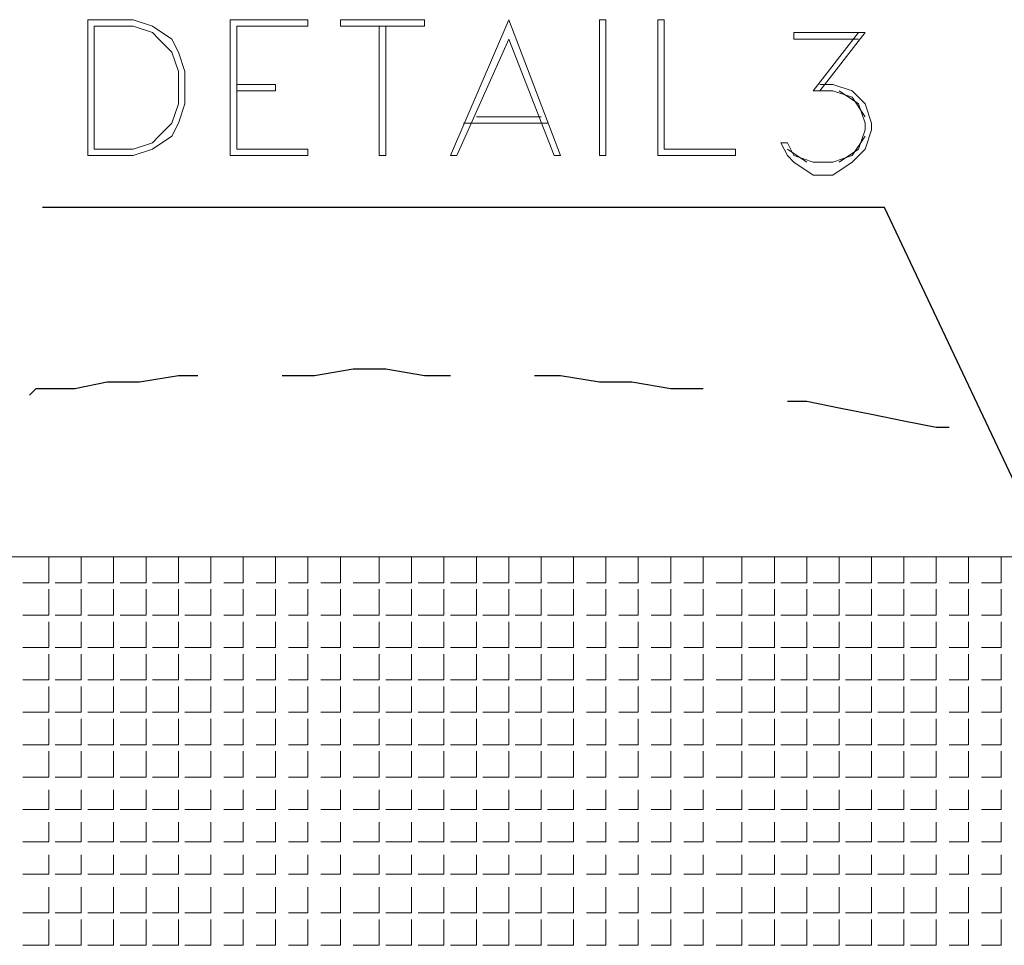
# Model space of a CAD drawing. Header units: metres. Extents: x 5.7 to 89.8, y 4 to 63.5.
# Tile 277 of 475: x 55.9 to 57.3, y 10.8 to 12.2. Entities that reach past the tile are written whole.
import ezdxf

# ---------------------------------------------------------------- set-up
doc = ezdxf.new("R2010")
doc.units = ezdxf.units.M
doc.header["$MEASUREMENT"] = 0
for name, color, linetype in [('PDF17_hatch-plan', 7, 'Continuous'), ('PDF17_kaff', 7, 'Continuous'), ('PDF17_textt', 7, 'Continuous')]:
    doc.layers.add(name, color=color, linetype=linetype)

msp = doc.modelspace()

# ---------------------------------------------------------------- linework, layer by layer
at = {"layer": 'PDF17_hatch-plan', "lineweight": 18}
for points in [[(55.8642, 11.3327), (55.9027, 11.3327), (55.9027, 11.3712)], [(55.9123, 11.3327), (55.9509, 11.3327), (55.9509, 11.3712)], [(55.9605, 11.3327), (55.999, 11.3327), (55.999, 11.3712)], [(56.0086, 11.3327), (56.0472, 11.3327), (56.0472, 11.3712)], [(56.0568, 11.3327), (56.0953, 11.3327), (56.0953, 11.3712)], [(56.105, 11.3327), (56.1435, 11.3327), (56.1435, 11.3712)], [(56.1627, 11.3327), (56.1916, 11.3327), (56.1916, 11.3712)], [(56.2109, 11.3327), (56.2398, 11.3327), (56.2398, 11.3712)], [(56.259, 11.3327), (56.2879, 11.3327), (56.2879, 11.3712)], [(56.3072, 11.3327), (56.3361, 11.3327), (56.3361, 11.3712)], [(56.3554, 11.3327), (56.3939, 11.3327), (56.3939, 11.3712)], [(56.4035, 11.3327), (56.442, 11.3327), (56.442, 11.3712)], [(56.4517, 11.3327), (56.4902, 11.3327), (56.4902, 11.3712)], [(56.4998, 11.3327), (56.5384, 11.3327), (56.5384, 11.3712)], [(56.548, 11.3327), (56.5865, 11.3327), (56.5865, 11.3712)], [(56.5961, 11.3327), (56.6347, 11.3327), (56.6347, 11.3712)], [(56.6443, 11.3327), (56.6828, 11.3327), (56.6828, 11.3712)], [(56.7021, 11.3327), (56.731, 11.3327), (56.731, 11.3712)], [(56.7502, 11.3327), (56.7791, 11.3327), (56.7791, 11.3712)], [(56.7984, 11.3327), (56.8273, 11.3327), (56.8273, 11.3712)], [(56.8466, 11.3327), (56.8754, 11.3327), (56.8754, 11.3712)], [(56.8947, 11.3327), (56.9332, 11.3327), (56.9332, 11.3712)], [(56.9429, 11.3327), (56.9814, 11.3327), (56.9814, 11.3712)], [(56.991, 11.3327), (57.0295, 11.3327), (57.0295, 11.3712)], [(57.0392, 11.3327), (57.0777, 11.3327), (57.0777, 11.3712)], [(57.0873, 11.3327), (57.1259, 11.3327), (57.1259, 11.3712)], [(57.1355, 11.3327), (57.174, 11.3327), (57.174, 11.3712)], [(57.1836, 11.3327), (57.2222, 11.3327), (57.2222, 11.3712)], [(57.2414, 11.3327), (57.2703, 11.3327), (57.2703, 11.3712)], [(57.2896, 11.3327), (57.3185, 11.3327), (57.3185, 11.3712)], [(55.8642, 11.2846), (55.9027, 11.2846), (55.9027, 11.3231)], [(55.9123, 11.2846), (55.9509, 11.2846), (55.9509, 11.3231)], [(55.9605, 11.2846), (55.999, 11.2846), (55.999, 11.3231)], [(56.0086, 11.2846), (56.0472, 11.2846), (56.0472, 11.3231)], [(56.0568, 11.2846), (56.0953, 11.2846), (56.0953, 11.3231)], [(56.105, 11.2846), (56.1435, 11.2846), (56.1435, 11.3231)], [(56.1627, 11.2846), (56.1916, 11.2846), (56.1916, 11.3231)], [(56.2109, 11.2846), (56.2398, 11.2846), (56.2398, 11.3231)], [(56.259, 11.2846), (56.2879, 11.2846), (56.2879, 11.3231)], [(56.3072, 11.2846), (56.3361, 11.2846), (56.3361, 11.3231)], [(56.3554, 11.2846), (56.3939, 11.2846), (56.3939, 11.3231)], [(56.4035, 11.2846), (56.442, 11.2846), (56.442, 11.3231)], [(56.4517, 11.2846), (56.4902, 11.2846), (56.4902, 11.3231)], [(56.4998, 11.2846), (56.5384, 11.2846), (56.5384, 11.3231)], [(56.548, 11.2846), (56.5865, 11.2846), (56.5865, 11.3231)], [(56.5961, 11.2846), (56.6347, 11.2846), (56.6347, 11.3231)], [(56.6443, 11.2846), (56.6828, 11.2846), (56.6828, 11.3231)], [(56.7021, 11.2846), (56.731, 11.2846), (56.731, 11.3231)], [(56.7502, 11.2846), (56.7791, 11.2846), (56.7791, 11.3231)], [(56.7984, 11.2846), (56.8273, 11.2846), (56.8273, 11.3231)], [(56.8466, 11.2846), (56.8754, 11.2846), (56.8754, 11.3231)], [(56.8947, 11.2846), (56.9332, 11.2846), (56.9332, 11.3231)], [(56.9429, 11.2846), (56.9814, 11.2846), (56.9814, 11.3231)], [(56.991, 11.2846), (57.0295, 11.2846), (57.0295, 11.3231)], [(57.0392, 11.2846), (57.0777, 11.2846), (57.0777, 11.3231)], [(57.0873, 11.2846), (57.1259, 11.2846), (57.1259, 11.3231)], [(57.1355, 11.2846), (57.174, 11.2846), (57.174, 11.3231)], [(57.1836, 11.2846), (57.2222, 11.2846), (57.2222, 11.3231)], [(57.2414, 11.2846), (57.2703, 11.2846), (57.2703, 11.3231)], [(57.2896, 11.2846), (57.3185, 11.2846), (57.3185, 11.3231)], [(55.8642, 11.2364), (55.9027, 11.2364), (55.9027, 11.2749)], [(55.9123, 11.2364), (55.9509, 11.2364), (55.9509, 11.2749)], [(55.9605, 11.2364), (55.999, 11.2364), (55.999, 11.2749)], [(56.0086, 11.2364), (56.0472, 11.2364), (56.0472, 11.2749)], [(56.0568, 11.2364), (56.0953, 11.2364), (56.0953, 11.2749)], [(56.105, 11.2364), (56.1435, 11.2364), (56.1435, 11.2749)], [(56.1627, 11.2364), (56.1916, 11.2364), (56.1916, 11.2749)], [(56.2109, 11.2364), (56.2398, 11.2364), (56.2398, 11.2749)], [(56.259, 11.2364), (56.2879, 11.2364), (56.2879, 11.2749)], [(56.3072, 11.2364), (56.3361, 11.2364), (56.3361, 11.2749)], [(56.3554, 11.2364), (56.3939, 11.2364), (56.3939, 11.2749)], [(56.4035, 11.2364), (56.442, 11.2364), (56.442, 11.2749)], [(56.4517, 11.2364), (56.4902, 11.2364), (56.4902, 11.2749)], [(56.4998, 11.2364), (56.5384, 11.2364), (56.5384, 11.2749)], [(56.548, 11.2364), (56.5865, 11.2364), (56.5865, 11.2749)], [(56.5961, 11.2364), (56.6347, 11.2364), (56.6347, 11.2749)], [(56.6443, 11.2364), (56.6828, 11.2364), (56.6828, 11.2749)], [(56.7021, 11.2364), (56.731, 11.2364), (56.731, 11.2749)], [(56.7502, 11.2364), (56.7791, 11.2364), (56.7791, 11.2749)], [(56.7984, 11.2364), (56.8273, 11.2364), (56.8273, 11.2749)], [(56.8466, 11.2364), (56.8754, 11.2364), (56.8754, 11.2749)], [(56.8947, 11.2364), (56.9332, 11.2364), (56.9332, 11.2749)], [(56.9429, 11.2364), (56.9814, 11.2364), (56.9814, 11.2749)], [(56.991, 11.2364), (57.0295, 11.2364), (57.0295, 11.2749)], [(57.0392, 11.2364), (57.0777, 11.2364), (57.0777, 11.2749)], [(57.0873, 11.2364), (57.1259, 11.2364), (57.1259, 11.2749)], [(57.1355, 11.2364), (57.174, 11.2364), (57.174, 11.2749)], [(57.1836, 11.2364), (57.2222, 11.2364), (57.2222, 11.2749)], [(57.2414, 11.2364), (57.2703, 11.2364), (57.2703, 11.2749)], [(57.2896, 11.2364), (57.3185, 11.2364), (57.3185, 11.2749)], [(55.8642, 11.1882), (55.9027, 11.1882), (55.9027, 11.2268)], [(55.9123, 11.1882), (55.9509, 11.1882), (55.9509, 11.2268)], [(55.9605, 11.1882), (55.999, 11.1882), (55.999, 11.2268)], [(56.0086, 11.1882), (56.0472, 11.1882), (56.0472, 11.2268)], [(56.0568, 11.1882), (56.0953, 11.1882), (56.0953, 11.2268)], [(56.105, 11.1882), (56.1435, 11.1882), (56.1435, 11.2268)], [(56.1627, 11.1882), (56.1916, 11.1882), (56.1916, 11.2268)], [(56.2109, 11.1882), (56.2398, 11.1882), (56.2398, 11.2268)], [(56.259, 11.1882), (56.2879, 11.1882), (56.2879, 11.2268)], [(56.3072, 11.1882), (56.3361, 11.1882), (56.3361, 11.2268)], [(56.3554, 11.1882), (56.3939, 11.1882), (56.3939, 11.2268)], [(56.4035, 11.1882), (56.442, 11.1882), (56.442, 11.2268)], [(56.4517, 11.1882), (56.4902, 11.1882), (56.4902, 11.2268)], [(56.4998, 11.1882), (56.5384, 11.1882), (56.5384, 11.2268)], [(56.548, 11.1882), (56.5865, 11.1882), (56.5865, 11.2268)], [(56.5961, 11.1882), (56.6347, 11.1882), (56.6347, 11.2268)], [(56.6443, 11.1882), (56.6828, 11.1882), (56.6828, 11.2268)], [(56.7021, 11.1882), (56.731, 11.1882), (56.731, 11.2268)], [(56.7502, 11.1882), (56.7791, 11.1882), (56.7791, 11.2268)], [(56.7984, 11.1882), (56.8273, 11.1882), (56.8273, 11.2268)], [(56.8466, 11.1882), (56.8754, 11.1882), (56.8754, 11.2268)], [(56.8947, 11.1882), (56.9332, 11.1882), (56.9332, 11.2268)], [(56.9429, 11.1882), (56.9814, 11.1882), (56.9814, 11.2268)], [(56.991, 11.1882), (57.0295, 11.1882), (57.0295, 11.2268)], [(57.0392, 11.1882), (57.0777, 11.1882), (57.0777, 11.2268)], [(57.0873, 11.1882), (57.1259, 11.1882), (57.1259, 11.2268)], [(57.1355, 11.1882), (57.174, 11.1882), (57.174, 11.2268)], [(57.1836, 11.1882), (57.2222, 11.1882), (57.2222, 11.2268)], [(57.2414, 11.1882), (57.2703, 11.1882), (57.2703, 11.2268)], [(57.2896, 11.1882), (57.3185, 11.1882), (57.3185, 11.2268)], [(55.8642, 11.1401), (55.9027, 11.1401), (55.9027, 11.1786)], [(55.9123, 11.1401), (55.9509, 11.1401), (55.9509, 11.1786)], [(55.9605, 11.1401), (55.999, 11.1401), (55.999, 11.1786)], [(56.0086, 11.1401), (56.0472, 11.1401), (56.0472, 11.1786)], [(56.0568, 11.1401), (56.0953, 11.1401), (56.0953, 11.1786)], [(56.105, 11.1401), (56.1435, 11.1401), (56.1435, 11.1786)], [(56.1627, 11.1401), (56.1916, 11.1401), (56.1916, 11.1786)], [(56.2109, 11.1401), (56.2398, 11.1401), (56.2398, 11.1786)], [(56.259, 11.1401), (56.2879, 11.1401), (56.2879, 11.1786)], [(56.3072, 11.1401), (56.3361, 11.1401), (56.3361, 11.1786)], [(56.3554, 11.1401), (56.3939, 11.1401), (56.3939, 11.1786)], [(56.4035, 11.1401), (56.442, 11.1401), (56.442, 11.1786)], [(56.4517, 11.1401), (56.4902, 11.1401), (56.4902, 11.1786)], [(56.4998, 11.1401), (56.5384, 11.1401), (56.5384, 11.1786)], [(56.548, 11.1401), (56.5865, 11.1401), (56.5865, 11.1786)], [(56.5961, 11.1401), (56.6347, 11.1401), (56.6347, 11.1786)], [(56.6443, 11.1401), (56.6828, 11.1401), (56.6828, 11.1786)], [(56.7021, 11.1401), (56.731, 11.1401), (56.731, 11.1786)], [(56.7502, 11.1401), (56.7791, 11.1401), (56.7791, 11.1786)], [(56.7984, 11.1401), (56.8273, 11.1401), (56.8273, 11.1786)], [(56.8466, 11.1401), (56.8754, 11.1401), (56.8754, 11.1786)], [(56.8947, 11.1401), (56.9332, 11.1401), (56.9332, 11.1786)], [(56.9429, 11.1401), (56.9814, 11.1401), (56.9814, 11.1786)], [(56.991, 11.1401), (57.0295, 11.1401), (57.0295, 11.1786)], [(57.0392, 11.1401), (57.0777, 11.1401), (57.0777, 11.1786)], [(57.0873, 11.1401), (57.1259, 11.1401), (57.1259, 11.1786)], [(57.1355, 11.1401), (57.174, 11.1401), (57.174, 11.1786)], [(57.1836, 11.1401), (57.2222, 11.1401), (57.2222, 11.1786)], [(57.2414, 11.1401), (57.2703, 11.1401), (57.2703, 11.1786)], [(57.2896, 11.1401), (57.3185, 11.1401), (57.3185, 11.1786)], [(55.8642, 11.0919), (55.9027, 11.0919), (55.9027, 11.1305)], [(55.9123, 11.0919), (55.9509, 11.0919), (55.9509, 11.1305)], [(55.9605, 11.0919), (55.999, 11.0919), (55.999, 11.1305)], [(56.0086, 11.0919), (56.0472, 11.0919), (56.0472, 11.1305)], [(56.0568, 11.0919), (56.0953, 11.0919), (56.0953, 11.1305)], [(56.105, 11.0919), (56.1435, 11.0919), (56.1435, 11.1305)], [(56.1627, 11.0919), (56.1916, 11.0919), (56.1916, 11.1305)], [(56.2109, 11.0919), (56.2398, 11.0919), (56.2398, 11.1305)], [(56.259, 11.0919), (56.2879, 11.0919), (56.2879, 11.1305)], [(56.3072, 11.0919), (56.3361, 11.0919), (56.3361, 11.1305)], [(56.3554, 11.0919), (56.3939, 11.0919), (56.3939, 11.1305)], [(56.4035, 11.0919), (56.442, 11.0919), (56.442, 11.1305)], [(56.4517, 11.0919), (56.4902, 11.0919), (56.4902, 11.1305)], [(56.4998, 11.0919), (56.5384, 11.0919), (56.5384, 11.1305)], [(56.548, 11.0919), (56.5865, 11.0919), (56.5865, 11.1305)], [(56.5961, 11.0919), (56.6347, 11.0919), (56.6347, 11.1305)], [(56.6443, 11.0919), (56.6828, 11.0919), (56.6828, 11.1305)], [(56.7021, 11.0919), (56.731, 11.0919), (56.731, 11.1305)], [(56.7502, 11.0919), (56.7791, 11.0919), (56.7791, 11.1305)], [(56.7984, 11.0919), (56.8273, 11.0919), (56.8273, 11.1305)], [(56.8466, 11.0919), (56.8754, 11.0919), (56.8754, 11.1305)], [(56.8947, 11.0919), (56.9332, 11.0919), (56.9332, 11.1305)], [(56.9429, 11.0919), (56.9814, 11.0919), (56.9814, 11.1305)], [(56.991, 11.0919), (57.0295, 11.0919), (57.0295, 11.1305)], [(57.0392, 11.0919), (57.0777, 11.0919), (57.0777, 11.1305)], [(57.0873, 11.0919), (57.1259, 11.0919), (57.1259, 11.1305)], [(57.1355, 11.0919), (57.174, 11.0919), (57.174, 11.1305)], [(57.1836, 11.0919), (57.2222, 11.0919), (57.2222, 11.1305)], [(57.2414, 11.0919), (57.2703, 11.0919), (57.2703, 11.1305)], [(57.2896, 11.0919), (57.3185, 11.0919), (57.3185, 11.1305)], [(55.8642, 11.0438), (55.9027, 11.0438), (55.9027, 11.0823)], [(55.9123, 11.0438), (55.9509, 11.0438), (55.9509, 11.0823)], [(55.9605, 11.0438), (55.999, 11.0438), (55.999, 11.0823)], [(56.0086, 11.0438), (56.0472, 11.0438), (56.0472, 11.0823)], [(56.0568, 11.0438), (56.0953, 11.0438), (56.0953, 11.0823)], [(56.105, 11.0438), (56.1435, 11.0438), (56.1435, 11.0823)], [(56.1627, 11.0438), (56.1916, 11.0438), (56.1916, 11.0823)], [(56.2109, 11.0438), (56.2398, 11.0438), (56.2398, 11.0823)], [(56.259, 11.0438), (56.2879, 11.0438), (56.2879, 11.0823)], [(56.3072, 11.0438), (56.3361, 11.0438), (56.3361, 11.0823)], [(56.3554, 11.0438), (56.3939, 11.0438), (56.3939, 11.0823)], [(56.4035, 11.0438), (56.442, 11.0438), (56.442, 11.0823)], [(56.4517, 11.0438), (56.4902, 11.0438), (56.4902, 11.0823)], [(56.4998, 11.0438), (56.5384, 11.0438), (56.5384, 11.0823)], [(56.548, 11.0438), (56.5865, 11.0438), (56.5865, 11.0823)], [(56.5961, 11.0438), (56.6347, 11.0438), (56.6347, 11.0823)], [(56.6443, 11.0438), (56.6828, 11.0438), (56.6828, 11.0823)], [(56.7021, 11.0438), (56.731, 11.0438), (56.731, 11.0823)], [(56.7502, 11.0438), (56.7791, 11.0438), (56.7791, 11.0823)], [(56.7984, 11.0438), (56.8273, 11.0438), (56.8273, 11.0823)], [(56.8466, 11.0438), (56.8754, 11.0438), (56.8754, 11.0823)], [(56.8947, 11.0438), (56.9332, 11.0438), (56.9332, 11.0823)], [(56.9429, 11.0438), (56.9814, 11.0438), (56.9814, 11.0823)], [(56.991, 11.0438), (57.0295, 11.0438), (57.0295, 11.0823)], [(57.0392, 11.0438), (57.0777, 11.0438), (57.0777, 11.0823)], [(57.0873, 11.0438), (57.1259, 11.0438), (57.1259, 11.0823)], [(57.1355, 11.0438), (57.174, 11.0438), (57.174, 11.0823)], [(57.1836, 11.0438), (57.2222, 11.0438), (57.2222, 11.0823)], [(57.2414, 11.0438), (57.2703, 11.0438), (57.2703, 11.0823)], [(57.2896, 11.0438), (57.3185, 11.0438), (57.3185, 11.0823)], [(55.8642, 10.9956), (55.9027, 10.9956), (55.9027, 11.0245)], [(55.9123, 10.9956), (55.9509, 10.9956), (55.9509, 11.0245)], [(55.9605, 10.9956), (55.999, 10.9956), (55.999, 11.0245)], [(56.0086, 10.9956), (56.0472, 10.9956), (56.0472, 11.0245)], [(56.0568, 10.9956), (56.0953, 10.9956), (56.0953, 11.0245)], [(56.105, 10.9956), (56.1435, 10.9956), (56.1435, 11.0245)], [(56.1627, 10.9956), (56.1916, 10.9956), (56.1916, 11.0245)], [(56.2109, 10.9956), (56.2398, 10.9956), (56.2398, 11.0245)], [(56.259, 10.9956), (56.2879, 10.9956), (56.2879, 11.0245)], [(56.3072, 10.9956), (56.3361, 10.9956), (56.3361, 11.0245)], [(56.3554, 10.9956), (56.3939, 10.9956), (56.3939, 11.0245)], [(56.4035, 10.9956), (56.442, 10.9956), (56.442, 11.0245)], [(56.4517, 10.9956), (56.4902, 10.9956), (56.4902, 11.0245)], [(56.4998, 10.9956), (56.5384, 10.9956), (56.5384, 11.0245)], [(56.548, 10.9956), (56.5865, 10.9956), (56.5865, 11.0245)], [(56.5961, 10.9956), (56.6347, 10.9956), (56.6347, 11.0245)], [(56.6443, 10.9956), (56.6828, 10.9956), (56.6828, 11.0245)], [(56.7021, 10.9956), (56.731, 10.9956), (56.731, 11.0245)], [(56.7502, 10.9956), (56.7791, 10.9956), (56.7791, 11.0245)], [(56.7984, 10.9956), (56.8273, 10.9956), (56.8273, 11.0245)], [(56.8466, 10.9956), (56.8754, 10.9956), (56.8754, 11.0245)], [(56.8947, 10.9956), (56.9332, 10.9956), (56.9332, 11.0245)], [(56.9429, 10.9956), (56.9814, 10.9956), (56.9814, 11.0245)], [(56.991, 10.9956), (57.0295, 10.9956), (57.0295, 11.0245)], [(57.0392, 10.9956), (57.0777, 10.9956), (57.0777, 11.0245)], [(57.0873, 10.9956), (57.1259, 10.9956), (57.1259, 11.0245)], [(57.1355, 10.9956), (57.174, 10.9956), (57.174, 11.0245)], [(57.1836, 10.9956), (57.2222, 10.9956), (57.2222, 11.0245)], [(57.2414, 10.9956), (57.2703, 10.9956), (57.2703, 11.0245)], [(57.2896, 10.9956), (57.3185, 10.9956), (57.3185, 11.0245)], [(55.8642, 10.9475), (55.9027, 10.9475), (55.9027, 10.9764)], [(55.9123, 10.9475), (55.9509, 10.9475), (55.9509, 10.9764)], [(55.9605, 10.9475), (55.999, 10.9475), (55.999, 10.9764)], [(56.0086, 10.9475), (56.0472, 10.9475), (56.0472, 10.9764)], [(56.0568, 10.9475), (56.0953, 10.9475), (56.0953, 10.9764)], [(56.105, 10.9475), (56.1435, 10.9475), (56.1435, 10.9764)], [(56.1627, 10.9475), (56.1916, 10.9475), (56.1916, 10.9764)], [(56.2109, 10.9475), (56.2398, 10.9475), (56.2398, 10.9764)], [(56.259, 10.9475), (56.2879, 10.9475), (56.2879, 10.9764)], [(56.3072, 10.9475), (56.3361, 10.9475), (56.3361, 10.9764)], [(56.3554, 10.9475), (56.3939, 10.9475), (56.3939, 10.9764)], [(56.4035, 10.9475), (56.442, 10.9475), (56.442, 10.9764)], [(56.4517, 10.9475), (56.4902, 10.9475), (56.4902, 10.9764)], [(56.4998, 10.9475), (56.5384, 10.9475), (56.5384, 10.9764)], [(56.548, 10.9475), (56.5865, 10.9475), (56.5865, 10.9764)], [(56.5961, 10.9475), (56.6347, 10.9475), (56.6347, 10.9764)], [(56.6443, 10.9475), (56.6828, 10.9475), (56.6828, 10.9764)], [(56.7021, 10.9475), (56.731, 10.9475), (56.731, 10.9764)], [(56.7502, 10.9475), (56.7791, 10.9475), (56.7791, 10.9764)], [(56.7984, 10.9475), (56.8273, 10.9475), (56.8273, 10.9764)], [(56.8466, 10.9475), (56.8754, 10.9475), (56.8754, 10.9764)], [(56.8947, 10.9475), (56.9332, 10.9475), (56.9332, 10.9764)], [(56.9429, 10.9475), (56.9814, 10.9475), (56.9814, 10.9764)], [(56.991, 10.9475), (57.0295, 10.9475), (57.0295, 10.9764)], [(57.0392, 10.9475), (57.0777, 10.9475), (57.0777, 10.9764)], [(57.0873, 10.9475), (57.1259, 10.9475), (57.1259, 10.9764)], [(57.1355, 10.9475), (57.174, 10.9475), (57.174, 10.9764)], [(57.1836, 10.9475), (57.2222, 10.9475), (57.2222, 10.9764)], [(57.2414, 10.9475), (57.2703, 10.9475), (57.2703, 10.9764)], [(57.2896, 10.9475), (57.3185, 10.9475), (57.3185, 10.9764)], [(55.8642, 10.8993), (55.9027, 10.8993), (55.9027, 10.9282)], [(55.9123, 10.8993), (55.9509, 10.8993), (55.9509, 10.9282)], [(55.9605, 10.8993), (55.999, 10.8993), (55.999, 10.9282)], [(56.0086, 10.8993), (56.0472, 10.8993), (56.0472, 10.9282)], [(56.0568, 10.8993), (56.0953, 10.8993), (56.0953, 10.9282)], [(56.105, 10.8993), (56.1435, 10.8993), (56.1435, 10.9282)], [(56.1627, 10.8993), (56.1916, 10.8993), (56.1916, 10.9282)], [(56.2109, 10.8993), (56.2398, 10.8993), (56.2398, 10.9282)], [(56.259, 10.8993), (56.2879, 10.8993), (56.2879, 10.9282)], [(56.3072, 10.8993), (56.3361, 10.8993), (56.3361, 10.9282)], [(56.3554, 10.8993), (56.3939, 10.8993), (56.3939, 10.9282)], [(56.4035, 10.8993), (56.442, 10.8993), (56.442, 10.9282)], [(56.4517, 10.8993), (56.4902, 10.8993), (56.4902, 10.9282)], [(56.4998, 10.8993), (56.5384, 10.8993), (56.5384, 10.9282)], [(56.548, 10.8993), (56.5865, 10.8993), (56.5865, 10.9282)], [(56.5961, 10.8993), (56.6347, 10.8993), (56.6347, 10.9282)], [(56.6443, 10.8993), (56.6828, 10.8993), (56.6828, 10.9282)], [(56.7021, 10.8993), (56.731, 10.8993), (56.731, 10.9282)], [(56.7502, 10.8993), (56.7791, 10.8993), (56.7791, 10.9282)], [(56.7984, 10.8993), (56.8273, 10.8993), (56.8273, 10.9282)], [(56.8466, 10.8993), (56.8754, 10.8993), (56.8754, 10.9282)], [(56.8947, 10.8993), (56.9332, 10.8993), (56.9332, 10.9282)], [(56.9429, 10.8993), (56.9814, 10.8993), (56.9814, 10.9282)], [(56.991, 10.8993), (57.0295, 10.8993), (57.0295, 10.9282)], [(57.0392, 10.8993), (57.0777, 10.8993), (57.0777, 10.9282)], [(57.0873, 10.8993), (57.1259, 10.8993), (57.1259, 10.9282)], [(57.1355, 10.8993), (57.174, 10.8993), (57.174, 10.9282)], [(57.1836, 10.8993), (57.2222, 10.8993), (57.2222, 10.9282)], [(57.2414, 10.8993), (57.2703, 10.8993), (57.2703, 10.9282)], [(57.2896, 10.8993), (57.3185, 10.8993), (57.3185, 10.9282)], [(55.8642, 10.8415), (55.9027, 10.8415), (55.9027, 10.88)], [(55.9123, 10.8415), (55.9509, 10.8415), (55.9509, 10.88)], [(55.9605, 10.8415), (55.999, 10.8415), (55.999, 10.88)], [(56.0086, 10.8415), (56.0472, 10.8415), (56.0472, 10.88)], [(56.0568, 10.8415), (56.0953, 10.8415), (56.0953, 10.88)], [(56.105, 10.8415), (56.1435, 10.8415), (56.1435, 10.88)], [(56.1627, 10.8415), (56.1916, 10.8415), (56.1916, 10.88)], [(56.2109, 10.8415), (56.2398, 10.8415), (56.2398, 10.88)], [(56.259, 10.8415), (56.2879, 10.8415), (56.2879, 10.88)], [(56.3072, 10.8415), (56.3361, 10.8415), (56.3361, 10.88)], [(56.3554, 10.8415), (56.3939, 10.8415), (56.3939, 10.88)], [(56.4035, 10.8415), (56.442, 10.8415), (56.442, 10.88)], [(56.4517, 10.8415), (56.4902, 10.8415), (56.4902, 10.88)], [(56.4998, 10.8415), (56.5384, 10.8415), (56.5384, 10.88)], [(56.548, 10.8415), (56.5865, 10.8415), (56.5865, 10.88)], [(56.5961, 10.8415), (56.6347, 10.8415), (56.6347, 10.88)], [(56.6443, 10.8415), (56.6828, 10.8415), (56.6828, 10.88)], [(56.7021, 10.8415), (56.731, 10.8415), (56.731, 10.88)], [(56.7502, 10.8415), (56.7791, 10.8415), (56.7791, 10.88)], [(56.7984, 10.8415), (56.8273, 10.8415), (56.8273, 10.88)], [(56.8466, 10.8415), (56.8754, 10.8415), (56.8754, 10.88)], [(56.8947, 10.8415), (56.9332, 10.8415), (56.9332, 10.88)], [(56.9429, 10.8415), (56.9814, 10.8415), (56.9814, 10.88)], [(56.991, 10.8415), (57.0295, 10.8415), (57.0295, 10.88)], [(57.0392, 10.8415), (57.0777, 10.8415), (57.0777, 10.88)], [(57.0873, 10.8415), (57.1259, 10.8415), (57.1259, 10.88)], [(57.1355, 10.8415), (57.174, 10.8415), (57.174, 10.88)], [(57.1836, 10.8415), (57.2222, 10.8415), (57.2222, 10.88)], [(57.2414, 10.8415), (57.2703, 10.8415), (57.2703, 10.88)], [(57.2896, 10.8415), (57.3185, 10.8415), (57.3185, 10.88)], [(55.8642, 10.7934), (55.9027, 10.7934), (55.9027, 10.8319)], [(55.9123, 10.7934), (55.9509, 10.7934), (55.9509, 10.8319)], [(55.9605, 10.7934), (55.999, 10.7934), (55.999, 10.8319)], [(56.0086, 10.7934), (56.0472, 10.7934), (56.0472, 10.8319)], [(56.0568, 10.7934), (56.0953, 10.7934), (56.0953, 10.8319)], [(56.105, 10.7934), (56.1435, 10.7934), (56.1435, 10.8319)], [(56.1627, 10.7934), (56.1916, 10.7934), (56.1916, 10.8319)], [(56.2109, 10.7934), (56.2398, 10.7934), (56.2398, 10.8319)], [(56.259, 10.7934), (56.2879, 10.7934), (56.2879, 10.8319)], [(56.3072, 10.7934), (56.3361, 10.7934), (56.3361, 10.8319)], [(56.3554, 10.7934), (56.3939, 10.7934), (56.3939, 10.8319)], [(56.4035, 10.7934), (56.442, 10.7934), (56.442, 10.8319)], [(56.4517, 10.7934), (56.4902, 10.7934), (56.4902, 10.8319)], [(56.4998, 10.7934), (56.5384, 10.7934), (56.5384, 10.8319)], [(56.548, 10.7934), (56.5865, 10.7934), (56.5865, 10.8319)], [(56.5961, 10.7934), (56.6347, 10.7934), (56.6347, 10.8319)], [(56.6443, 10.7934), (56.6828, 10.7934), (56.6828, 10.8319)], [(56.7021, 10.7934), (56.731, 10.7934), (56.731, 10.8319)], [(56.7502, 10.7934), (56.7791, 10.7934), (56.7791, 10.8319)], [(56.7984, 10.7934), (56.8273, 10.7934), (56.8273, 10.8319)], [(56.8466, 10.7934), (56.8754, 10.7934), (56.8754, 10.8319)], [(56.8947, 10.7934), (56.9332, 10.7934), (56.9332, 10.8319)], [(56.9429, 10.7934), (56.9814, 10.7934), (56.9814, 10.8319)], [(56.991, 10.7934), (57.0295, 10.7934), (57.0295, 10.8319)], [(57.0392, 10.7934), (57.0777, 10.7934), (57.0777, 10.8319)], [(57.0873, 10.7934), (57.1259, 10.7934), (57.1259, 10.8319)], [(57.1355, 10.7934), (57.174, 10.7934), (57.174, 10.8319)], [(57.1836, 10.7934), (57.2222, 10.7934), (57.2222, 10.8319)], [(57.2414, 10.7934), (57.2703, 10.7934), (57.2703, 10.8319)], [(57.2896, 10.7934), (57.3185, 10.7934), (57.3185, 10.8319)]]:
    msp.add_lwpolyline(points, dxfattribs=at)
at = {"layer": 'PDF17_kaff', "lineweight": 20}
msp.add_lwpolyline([(54.7758, 11.3712), (57.8867, 11.3712), (57.9927, 11.3712)], dxfattribs=at)
at = {"layer": 'PDF17_textt', "lineweight": 20}
for points in [[(55.9605, 11.9684), (56.0279, 11.9684), (56.0568, 11.978), (56.0857, 11.9973), (56.0953, 12.0165), (56.105, 12.0454), (56.105, 12.0936), (56.0953, 12.1225), (56.0857, 12.1417), (56.0568, 12.161), (56.0279, 12.1706), (55.9605, 12.1706)], [(56.1724, 11.9684), (56.2879, 11.9684), (56.2879, 11.978), (56.182, 11.978), (56.182, 12.161), (56.2879, 12.161), (56.2879, 12.1706), (56.1724, 12.1706)], [(56.4613, 12.161), (56.3361, 12.161), (56.3361, 12.1706), (56.4613, 12.1706)], [(56.5865, 12.1706), (56.4998, 11.9684), (56.5095, 11.9684), (56.5865, 12.1417), (56.6539, 11.9684), (56.6636, 11.9684)], [(56.731, 11.9684), (56.731, 12.1706), (56.7213, 12.1706), (56.7213, 11.9684)], [(56.808, 11.9684), (56.808, 12.1706), (56.8177, 12.1706), (56.8177, 11.978), (56.9236, 11.978), (56.9236, 11.9684)], [(55.9701, 11.978), (56.0279, 11.978), (56.0568, 11.9876), (56.0664, 11.9973), (56.0857, 12.0165), (56.0953, 12.0454), (56.0953, 12.0936), (56.0857, 12.1225), (56.0664, 12.1417), (56.0568, 12.1514), (56.0279, 12.161), (55.9701, 12.161)]]:
    msp.add_lwpolyline(points, close=True, dxfattribs=at)
for points in [[(56.3939, 12.161), (56.3939, 11.9684), (56.4035, 11.9684), (56.4035, 12.161)], [(57.1066, 12.1417), (57.0103, 12.1417), (57.0103, 12.1514), (57.1162, 12.1514), (57.0488, 12.0647)], [(57.1066, 12.1514), (57.0392, 12.0647), (57.0681, 12.0647), (57.097, 12.0551), (57.1162, 12.0262)], [(56.182, 12.0743), (56.2398, 12.0743), (56.2398, 12.0647), (56.182, 12.0647)], [(57.0488, 12.0743), (57.0681, 12.0743), (57.097, 12.0647), (57.1162, 12.0454), (57.1259, 12.0165), (57.1259, 12.0069), (57.1162, 11.978), (57.097, 11.9587), (57.0681, 11.9395), (57.0392, 11.9395), (57.0103, 11.9587), (57.0007, 11.9684), (56.991, 11.9876), (57.0007, 11.9876), (57.0103, 11.9684), (57.0392, 11.9587), (57.0681, 11.9587), (57.097, 11.9684), (57.1162, 11.9973)], [(57.0777, 12.0647), (57.1066, 12.0454), (57.1162, 12.0165), (57.1162, 12.0069), (57.1066, 11.978), (57.0777, 11.9587)], [(56.5384, 12.0262), (56.6347, 12.0262)], [(56.5191, 12.0165), (56.6443, 12.0165)], [(57.0295, 11.9587), (57.0007, 11.978)]]:
    msp.add_lwpolyline(points, dxfattribs=at)
at = {"layer": 'PDF17_textt', "lineweight": 30}
for points in [[(57.3955, 11.3616), (57.1451, 11.8913), (55.8931, 11.8913)], [(56.1242, 11.6409), (56.0953, 11.6409), (56.0375, 11.6313), (55.9894, 11.6313), (55.9412, 11.6216), (55.8834, 11.6216), (55.8738, 11.612)], [(56.4998, 11.6409), (56.4613, 11.6409), (56.4035, 11.6505), (56.3554, 11.6505), (56.2976, 11.6409), (56.2494, 11.6409)], [(56.8754, 11.6216), (56.8273, 11.6216), (56.7695, 11.6313), (56.7213, 11.6313), (56.6636, 11.6409), (56.625, 11.6409)], [(57.2414, 11.5639), (57.2222, 11.5639), (57.174, 11.5735), (57.1259, 11.5831), (57.0777, 11.5928), (57.0295, 11.6024), (57.0007, 11.6024)]]:
    msp.add_lwpolyline(points, dxfattribs=at)

doc.saveas('drawing.dxf')
